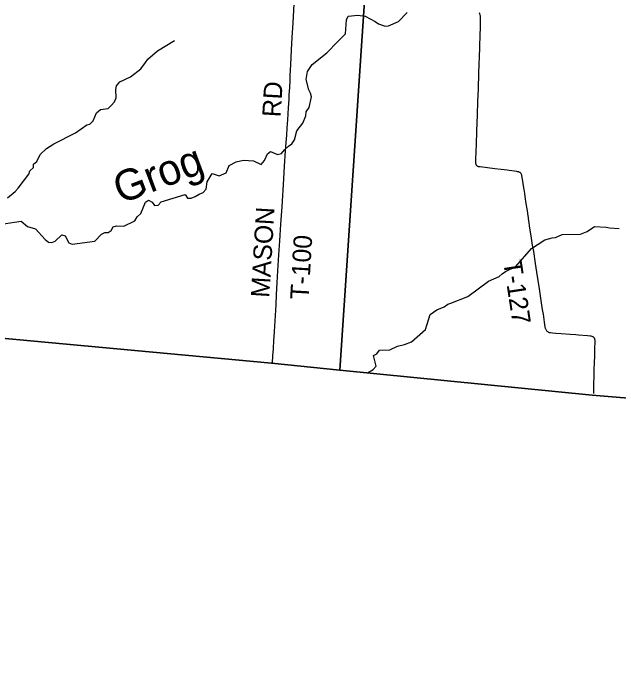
# Model space of a CAD drawing. Extents: x 1410790 to 1770854, y 448063 to 770588.
# Drawn here: x 1595915 to 1605735, y 565574 to 576096 of the extents above; entities that cross this region are included whole.
import ezdxf

# ---------------------------------------------------------------- set-up
doc = ezdxf.new("R2010")
doc.units = 0
for name, color, linetype in [('GM_X_Adjacent_County', 7, 'Continuous'), ('GM_X_County', 7, 'Continuous'), ('GM_X_Minor_River', 7, 'Continuous'), ('GM_X_Minor_River_Text', 7, 'Continuous'), ('GM_X_Township', 7, 'Continuous'), ('GM_X_Township_Road', 7, 'Continuous'), ('GM_X_Township_Road_Text', 7, 'Continuous')]:
    doc.layers.add(name, color=color, linetype=linetype)

msp = doc.modelspace()

# ---------------------------------------------------------------- linework, layer by layer
at = {"layer": 'GM_X_Adjacent_County'}
msp.add_lwpolyline([(1594558, 570925), (1600110, 570408), (1601218, 570299), (1605315, 569892), (1608125, 569657), (1616080, 568853), (1618534, 568633), (1622375, 568282), (1623453, 568184), (1625400, 568006), (1627110, 567846), (1631058, 567476), (1632910, 567303), (1638543, 566777), (1639127, 566722), (1641608, 566488), (1651277, 565574)], dxfattribs=at)
at = {"layer": 'GM_X_County'}
msp.add_lwpolyline([(1594558, 570925), (1600110, 570408), (1601218, 570299), (1605315, 569892), (1608125, 569657), (1616080, 568853), (1618534, 568633), (1622375, 568282), (1623453, 568184), (1625400, 568006), (1627110, 567846), (1631058, 567476), (1632910, 567303), (1638543, 566777), (1638842, 570076), (1639097, 572897), (1639456, 576867), (1639791, 580666), (1640135, 584378), (1640197, 585063), (1640696, 590579), (1640772, 591419)], dxfattribs=at)
at = {"layer": 'GM_X_Minor_River'}
for points in [[(1595760, 572675), (1596048, 572717), (1596153, 572628), (1596279, 572590), (1596435, 572417), (1596491, 572373), (1596547, 572370), (1596599, 572389), (1596709, 572496), (1596764, 572475), (1596821, 572366), (1596873, 572344), (1597246, 572389), (1597352, 572504), (1597406, 572531), (1597458, 572532), (1597508, 572564), (1597543, 572622), (1597595, 572641), (1597714, 572637), (1597893, 572723), (1597932, 572787), (1597990, 572838), (1598067, 573026), (1598117, 573059), (1598173, 573026), (1598214, 572968), (1598270, 572977), (1598319, 573029), (1598709, 573146), (1598746, 573089), (1598809, 573090), (1598873, 573114), (1598939, 573153), (1599002, 573182), (1599049, 573236), (1599064, 573356), (1599146, 573487), (1599261, 573449), (1599374, 573502), (1599422, 573618), (1599537, 573678), (1599655, 573707), (1599819, 573697), (1599941, 573633), (1599995, 573701), (1600045, 573810), (1600097, 573846), (1600209, 573798), (1600271, 573813), (1600324, 573875), (1600389, 573932), (1600439, 573970), (1600484, 574035), (1600522, 574181), (1600622, 574306), (1600667, 574428), (1600672, 574490), (1600723, 574559), (1600759, 574735), (1600743, 574792), (1600718, 574846), (1600672, 575015), (1600694, 575147), (1600769, 575261), (1601010, 575448), (1601188, 575630), (1601314, 575757), (1601328, 575983), (1601355, 576043), (1601514, 576059), (1601630, 576043), (1601791, 575955), (1601846, 575918), (1601956, 575881), (1602012, 575886), (1602173, 575956), (1602311, 576105)], [(1595826, 573095), (1595948, 573198), (1595998, 573253), (1596173, 573476), (1596188, 573534), (1596247, 573589), (1596247, 573641), (1596304, 573684), (1596357, 573796), (1596461, 573893), (1596576, 573970), (1596932, 574152), (1597112, 574282), (1597164, 574293), (1597219, 574346), (1597273, 574474), (1597336, 574531), (1597458, 574546), (1597509, 574591), (1597561, 574653), (1597590, 574716), (1597582, 574851), (1597594, 574913), (1597651, 574976), (1597823, 575060), (1597988, 575187), (1598064, 575294), (1598102, 575347), (1598260, 575480), (1598534, 575647)], [(1601671, 570255), (1601762, 570305), (1601808, 570360), (1601768, 570535), (1601819, 570563), (1601866, 570622), (1602032, 570628), (1602155, 570687), (1602267, 570713), (1602384, 570758), (1602611, 570959), (1602688, 571199), (1602793, 571278), (1602915, 571324), (1602972, 571366), (1603022, 571385), (1603296, 571492), (1603631, 571742), (1603804, 571816), (1603857, 571858), (1603908, 571901), (1604079, 571981), (1604329, 572273), (1604545, 572412), (1604665, 572445), (1604721, 572450), (1604830, 572501), (1605124, 572507), (1605233, 572546), (1605352, 572628), (1605542, 572618), (1605596, 572607), (1605754, 572599)]]:
    msp.add_lwpolyline(points, dxfattribs=at)
at = {"layer": 'GM_X_Township'}
for points in [[(1594054, 592803), (1598944, 592256), (1600299, 592255), (1603224, 592251), (1603091, 591099), (1602919, 589620), (1602581, 586711), (1601964, 581397), (1601654, 576782), (1601218, 570299), (1600110, 570408), (1594558, 570925)], [(1622375, 568282), (1618534, 568633), (1616080, 568853), (1608125, 569657), (1605315, 569892), (1601218, 570299), (1601654, 576782), (1601964, 581397), (1602581, 586711), (1602919, 589620), (1605604, 589430), (1610739, 589067), (1614536, 588799), (1614537, 588812), (1614766, 591678)]]:
    msp.add_lwpolyline(points, dxfattribs=at)
at = {"layer": 'GM_X_Township_Road'}
for points in [[(1600125, 570413), (1600134, 570531), (1600142, 570642), (1600151, 570786), (1600154, 570835), (1600159, 570927), (1600184, 571359), (1600193, 571523), (1600204, 571716), (1600215, 571909), (1600232, 572168), (1600246, 572397), (1600263, 572668), (1600282, 572948), (1600310, 573404), (1600321, 573609), (1600338, 573856), (1600348, 573991), (1600357, 574112), (1600365, 574229), (1600374, 574360), (1600387, 574556), (1600395, 574694), (1600399, 574766), (1600406, 574887), (1600412, 574998), (1600416, 575073), (1600425, 575257), (1600431, 575375), (1600437, 575496), (1600447, 575696), (1600460, 575938), (1600477, 576246)], [(1605342, 569919), (1605343, 569976), (1605344, 570068), (1605347, 570197), (1605350, 570322), (1605353, 570400), (1605356, 570545), (1605357, 570584), (1605360, 570640), (1605361, 570682), (1605363, 570726), (1605362, 570774), (1605362, 570785), (1605361, 570794), (1605360, 570800), (1605358, 570805), (1605355, 570813), (1605352, 570818), (1605348, 570823), (1605343, 570828), (1605339, 570832), (1605331, 570837), (1605324, 570840), (1605316, 570843), (1605301, 570848), (1605291, 570850), (1605281, 570851), (1605241, 570855), (1605095, 570866), (1605049, 570869), (1604957, 570877), (1604814, 570888), (1604723, 570894), (1604671, 570898), (1604641, 570901), (1604625, 570904), (1604614, 570908), (1604604, 570912), (1604595, 570918), (1604586, 570926), (1604579, 570934), (1604572, 570945), (1604568, 570953), (1604564, 570963), (1604560, 570975), (1604555, 571002), (1604542, 571075), (1604523, 571205), (1604515, 571257), (1604506, 571315), (1604500, 571354), (1604488, 571429), (1604459, 571617), (1604419, 571890), (1604397, 572026), (1604366, 572223), (1604349, 572327), (1604325, 572476), (1604310, 572567), (1604300, 572638), (1604291, 572695), (1604283, 572755), (1604280, 572774), (1604276, 572800), (1604264, 572881), (1604240, 573033), (1604233, 573076), (1604227, 573118), (1604220, 573163), (1604211, 573228), (1604201, 573290), (1604195, 573329), (1604189, 573367), (1604181, 573423), (1604176, 573452), (1604172, 573465), (1604169, 573475), (1604165, 573483), (1604162, 573488), (1604159, 573493), (1604154, 573499), (1604147, 573504), (1604141, 573508), (1604132, 573513), (1604126, 573515), (1604116, 573518), (1604106, 573519), (1604094, 573522), (1604055, 573527), (1603967, 573537), (1603938, 573542), (1603840, 573553), (1603736, 573566), (1603497, 573595), (1603478, 573599), (1603470, 573600), (1603465, 573601), (1603460, 573604), (1603454, 573607), (1603446, 573613), (1603439, 573620), (1603436, 573624), (1603434, 573629), (1603431, 573638), (1603430, 573643), (1603428, 573653), (1603428, 573664), (1603428, 573683), (1603429, 573710), (1603434, 573850), (1603438, 573959), (1603446, 574175), (1603455, 574441), (1603461, 574661), (1603468, 574861), (1603477, 575126), (1603491, 575526), (1603499, 575762), (1603502, 575835), (1603504, 575936), (1603505, 576002), (1603505, 576020), (1603504, 576035), (1603502, 576048), (1603499, 576060), (1603493, 576079), (1603485, 576100)]]:
    msp.add_lwpolyline(points, dxfattribs=at)

# ---------------------------------------------------------------- texts
at = {"layer": 'GM_X_Minor_River_Text'}
msp.add_text('Grog', height=500, rotation=20.6427, dxfattribs=at).set_placement((1597660, 572991))
at = {"layer": 'GM_X_Township_Road_Text'}
for s, rotation, p in [('RD', 86.6325, (1600259, 574398)), ('MASON', 86.5774, (1600074, 571468)), ('T-100', 86.635, (1600712, 571436)), ('T-127', 278.5988, (1603870, 572059))]:
    msp.add_text(s, height=300, rotation=rotation, dxfattribs=at).set_placement(p)

doc.saveas('drawing.dxf')
